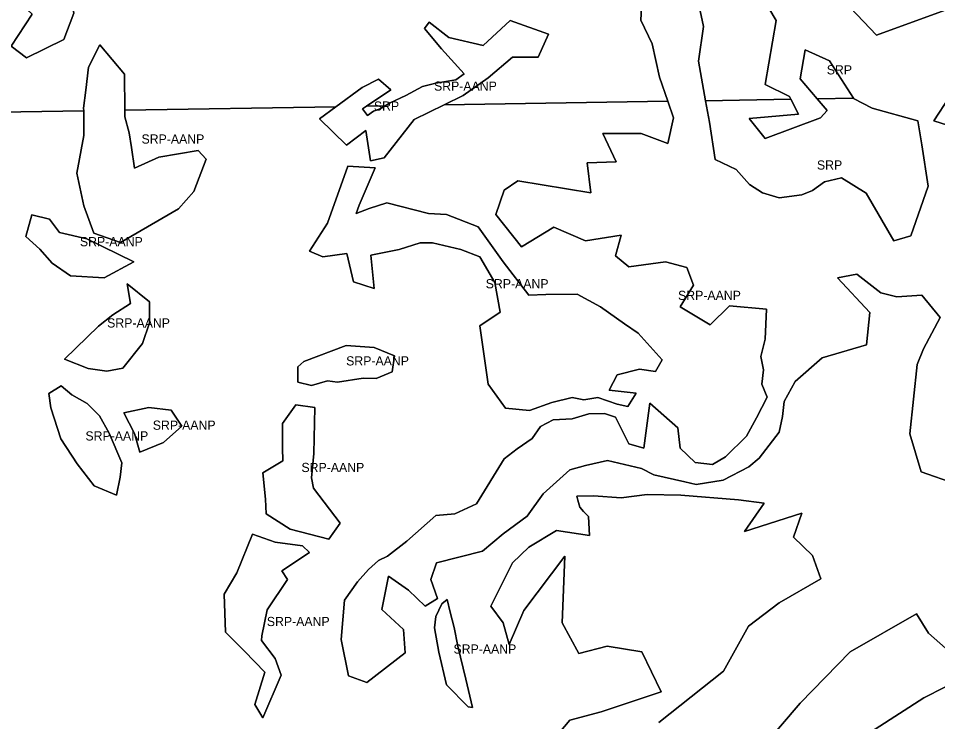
# Model space of a CAD drawing. Extents: x 598968 to 613553, y 4409678 to 4430833.
# Drawn here: x 605642 to 606842, y 4424152 to 4425070 of the extents above; entities that cross this region are included whole.
import ezdxf

# ---------------------------------------------------------------- set-up
doc = ezdxf.new("R2010")
doc.units = 0
doc.layers.add('Sòl Rústic Protegit', color=7, linetype='Continuous')
doc.layers.add('Sòl Rústic Protegit - Alt Nivell de Protecció', color=7, linetype='Continuous')

msp = doc.modelspace()

# ---------------------------------------------------------------- linework, layer by layer
at = {"layer": 'Sòl Rústic Protegit'}
for points in [[(606507.5563, 4425196.4952), (606536.8777, 4425059.6618), (606530.3619, 4425014.0506), (606539.5175, 4424962.6392), (606650.9915, 4424964.45), (606649.1063, 4424968.2202), (606617.3481, 4424983.6182), (606631.7837, 4425067.3444), (606612.4927, 4425100.0476)], [(606694.3377, 4425120.2746), (606762.6661, 4425048.0968), (606852.1663, 4425080.8174)], [(605179.2967, 4424940.5442), (605727.3027, 4424949.4458), (605727.2855, 4424952.6852), (605729.9731, 4424976.1852), (605733.7855, 4425006.1852), (605748.4731, 4425035.6852), (605780.5981, 4424997.1852), (605781.1259, 4424950.3202), (606056.7935, 4424954.798), (606090.8213, 4424979.65), (606112.1337, 4424990.65), (606128.5491, 4424977.0036), (606096.6813, 4424955.446), (606120.9703, 4424955.8406), (606127.4631, 4424959.628), (606148.0967, 4424969.4018), (606169.8163, 4424981.3476), (606187.1921, 4424985.6914), (606213.3213, 4424989.65), (606224.1155, 4424997.6372), (606194.7939, 4425030.2166), (606172.5467, 4425057.0446), (606178.5043, 4425064.968), (606204.3837, 4425045.15), (606249.0929, 4425034.5606), (606284.1453, 4425067.19), (606334.4661, 4425049.3342), (606320.7677, 4425019.3568), (606287.1023, 4425019.3568), (606255.3325, 4424992.5204), (606223.0295, 4424969.4018), (606197.9841, 4424957.0914), (606490.2763, 4424961.8394), (606479.3209, 4424993.417), (606469.5469, 4425036.8562), (606454.7427, 4425067.5476), (606456.1177, 4425092.0476)], [(606858.0155, 4424967.8066), (606837.7309, 4424936.462), (606873.3385, 4424924.9136)], [(606865.9301, 4424462.5476), (606820.8051, 4424478.0476), (606806.3051, 4424527.5476), (606815.7427, 4424618.0476), (606824.2427, 4424638.5476), (606845.6801, 4424679.5476), (606821.9927, 4424708.5476), (606789.4301, 4424706.5476), (606768.2427, 4424711.5476), (606737.0551, 4424736.0476), (606711.5551, 4424731.5476), (606754.0739, 4424686.0844), (606749.7299, 4424643.7312), (606691.5551, 4424627.0476), (606656.3357, 4424595.948), (606642.2179, 4424569.8846), (606640.0459, 4424550.3368), (606635.6177, 4424530.0476), (606609.5551, 4424496.0476), (606595.7427, 4424484.5476), (606562.2427, 4424467.0476), (606527.2427, 4424461.5476), (606512.4927, 4424465.0476), (606471.9927, 4424474.0476), (606455.8051, 4424482.5476), (606411.4927, 4424493.0476), (606382.6685, 4424486.264), (606362.0349, 4424480.8342), (606327.2835, 4424449.3408), (606306.6499, 4424420.0192), (606275.1565, 4424397.2136), (606248.0069, 4424374.408), (606188.2781, 4424359.2044), (606180.6761, 4424337.4848), (606189.3641, 4424312.5072), (606173.0743, 4424302.7334), (606151.3547, 4424323.367), (606125.2911, 4424341.8286), (606116.6033, 4424298.3894), (606144.8389, 4424272.326), (606147.0107, 4424241.9184), (606097.0557, 4424202.8232), (606073.1641, 4424211.511), (606063.3677, 4424259.0476), (606067.7343, 4424310.3352), (606085.1099, 4424334.2268), (606099.2277, 4424350.5164), (606112.2595, 4424362.4622), (606124.2051, 4424367.8922), (606149.1827, 4424387.4398), (606187.1921, 4424421.1052), (606212.1697, 4424423.2772), (606240.4051, 4424436.309), (606276.2425, 4424494.9518), (606293.6181, 4424507.9836), (606313.0551, 4424521.5476), (606324.0257, 4424537.3052), (606340.3153, 4424545.993), (606365.2929, 4424547.079), (606387.0125, 4424553.5948), (606407.5551, 4424554.0476), (606421.7427, 4424549.5476), (606439.1395, 4424514.4996), (606458.6871, 4424509.0696), (606466.6801, 4424567.5476), (606503.1801, 4424535.5476), (606506.3677, 4424509.0476), (606525.9301, 4424490.0476), (606548.3677, 4424487.5476), (606565.4301, 4424497.5476), (606592.9301, 4424524.5476), (606605.8051, 4424548.5476), (606619.8677, 4424575.5476), (606612.8965, 4424592.6902), (606615.0683, 4424611.1518), (606611.8105, 4424628.5274), (606617.2403, 4424651.333), (606619.1801, 4424690.5476), (606570.5433, 4424694.7724), (606545.5657, 4424669.7948), (606506.4703, 4424693.6864), (606523.8461, 4424721.9218), (606515.1581, 4424744.7274), (606486.9227, 4424752.3292), (606439.1395, 4424745.8134), (606421.7639, 4424759.9312), (606429.3657, 4424787.0806), (606382.6685, 4424779.4788), (606341.3677, 4424797.5476), (606298.9289, 4424771.877), (606265.3827, 4424814.2302), (606276.2425, 4424845.7236), (606294.3025, 4424858.1542), (606389.7571, 4424842.3392), (606384.8405, 4424881.561), (606422.8499, 4424882.647), (606405.4741, 4424919.5702), (606455.4293, 4424919.5702), (606490.1807, 4424906.5384), (606497.7825, 4424940.2038), (606490.2784, 4424961.8332), (606490.2763, 4424961.8394), (606197.9841, 4424957.0914), (606197.9712, 4424957.0851), (606158.9565, 4424937.9084), (606119.8613, 4424887.9532), (606101.9463, 4424884.15), (606095.9697, 4424923.7906), (606070.6877, 4424904.459), (606035.1547, 4424938.9942), (606056.7848, 4424954.7917), (606056.7935, 4424954.798), (605781.1259, 4424950.3202), (605781.126, 4424950.314), (605781.2231, 4424941.6852), (605786.7855, 4424920.6852), (605789.7855, 4424901.6852), (605793.5981, 4424874.6852), (605825.6281, 4424888.8486), (605876.8845, 4424897.6582), (605887.2961, 4424886.446), (605870.9731, 4424844.1852), (605851.2563, 4424821.5744), (605775.1725, 4424777.5258), (605740.7345, 4424789.5392), (605727.5981, 4424825.1852), (605718.3481, 4424868.1852), (605727.4731, 4424917.1852), (605727.3027, 4424949.4397), (605727.3027, 4424949.4458), (605179.2967, 4424940.5442)], [(606341.4013, 4424128.8528), (606362.0349, 4424153.8304), (606403.3021, 4424164.6902), (606481.4927, 4424190.7538), (606456.3441, 4424242.9238), (606410.9041, 4424250.4826), (606373.9807, 4424240.7088), (606352.2611, 4424280.8902), (606355.5191, 4424367.7686), (606302.3059, 4424297.1798), (606282.7583, 4424252.6546), (606275.1565, 4424280.8902), (606258.8667, 4424302.6098), (606287.1023, 4424359.0808), (606308.8219, 4424379.7144), (606344.6593, 4424401.434), (606387.7191, 4424394.9238), (606386.5317, 4424419.924), (606379.9691, 4424426.424), (606375.3441, 4424431.9238), (606372.5941, 4424440.924), (606371.2191, 4424446.4238), (606392.9067, 4424446.924), (606429.4067, 4424443.9238), (606463.1567, 4424448.4238), (606507.2817, 4424447.4238), (606582.4891, 4424441.6152), (606616.1543, 4424437.2714), (606590.0909, 4424400.348), (606665.0235, 4424424.2396), (606654.1637, 4424392.7462), (606679.1413, 4424368.8546), (606690.0011, 4424338.447), (606635.7021, 4424306.9536), (606595.5209, 4424276.5462), (606562.9413, 4424217.9032), (606478.2349, 4424150.5724)]]:
    msp.add_lwpolyline(points, dxfattribs=at)
for points in [[(605701.4913, 4425042.618), (605652.6375, 4425018.5916), (605632.6153, 4425033.8084), (605659.8453, 4425075.4542), (605619.0003, 4425113.8966), (605613.3941, 4425169.9584), (605638.2215, 4425189.1796), (605649.4339, 4425178.768), (605684.6727, 4425153.1398), (605682.9411, 4425124.4124), (605706.2965, 4425121.9054), (605714.3053, 4425077.056)], [(606732.5501, 4424965.7748), (606701.3677, 4425014.5476), (606669.3161, 4425028.8494), (606662.8677, 4424991.0476), (606685.2397, 4424965.0062)], [(606539.5175, 4424962.6392), (606539.5186, 4424962.633), (606544.4797, 4424934.774), (606552.0815, 4424885.9048), (606579.2311, 4424872.873), (606596.6067, 4424853.3254), (606613.9823, 4424842.4656), (606635.7021, 4424835.9498), (606665.0551, 4424839.5476), (606678.9301, 4424845.5476), (606694.6801, 4424856.5476), (606716.9301, 4424862.0476), (606749.3051, 4424842.0476), (606785.2427, 4424779.5476), (606807.4927, 4424786.0476), (606830.3051, 4424851.0476), (606822.0551, 4424905.0476), (606816.5587, 4424936.462), (606756.8917, 4424952.8222), (606732.8325, 4424965.333), (606732.554, 4424965.7686), (606732.5501, 4424965.7748), (606685.2397, 4424965.0062), (606685.2449, 4424965.0002), (606698.1871, 4424949.9352), (606689.5259, 4424940.3114), (606617.3481, 4424913.365), (606596.1759, 4424939.349), (606660.6547, 4424945.1232), (606650.9946, 4424964.4438), (606650.9915, 4424964.45)], [(606096.6813, 4424955.446), (606096.6718, 4424955.4396), (606091.6257, 4424952.026), (606098.1417, 4424943.3382), (606105.7435, 4424948.7682), (606114.4313, 4424952.026), (606120.9592, 4424955.8341), (606120.9703, 4424955.8406)], [(606087.2819, 4424826.0524), (606082.9379, 4424815.1926), (606100.3137, 4424821.7084), (606123.1193, 4424829.3102), (606177.4183, 4424815.1926), (606201.3099, 4424814.1066), (606242.5771, 4424797.8168), (606275.1565, 4424752.2056), (606308.8219, 4424708.7664), (606330.9225, 4424709.6818), (606371.8087, 4424709.8524), (606402.2161, 4424693.5628), (606433.4225, 4424671.1818), (606451.6099, 4424659.1818), (606482.5787, 4424624.06), (606473.8909, 4424608.8562), (606453.2573, 4424612.1142), (606424.0475, 4424604.6818), (606413.6725, 4424584.6818), (606448.9133, 4424580.6208), (606438.0535, 4424563.245), (606423.9359, 4424566.503), (606398.9583, 4424575.1908), (606380.4965, 4424571.9328), (606365.2929, 4424575.1908), (606338.6099, 4424568.6818), (606309.4225, 4424558.1818), (606278.0475, 4424561.1818), (606255.6089, 4424592.5666), (606244.7491, 4424668.5852), (606271.3599, 4424686.6818), (606264.2967, 4424725.0562), (606244.7491, 4424758.7216), (606219.7715, 4424768.4954), (606182.8481, 4424777.1832), (606166.5585, 4424777.1832), (606139.4089, 4424768.4954), (606102.4855, 4424760.8934), (606106.8295, 4424717.4542), (606079.6799, 4424726.1422), (606070.9921, 4424763.0654), (606039.4987, 4424758.7216), (606022.1231, 4424766.3234), (606045.7349, 4424802.6818), (606072.0781, 4424877.0934), (606107.9155, 4424874.9214)], [(605792.8217, 4424752.25), (605753.8761, 4424731.5342), (605710.0539, 4424734.0098), (605686.0539, 4424750.5098), (605670.1847, 4424768.8226), (605651.9547, 4424785.3952), (605659.4125, 4424813.5686), (605682.6141, 4424807.7682), (605695.8721, 4424790.367), (605731.5031, 4424782.0806)], [(605778.6541, 4424613.425), (605757.6541, 4424609.425), (605733.2791, 4424612.925), (605702.4033, 4424625.3006), (605746.7167, 4424668.425), (605765.5917, 4424682.925), (605788.2791, 4424697.925), (605784.2235, 4424723.4848), (605813.4449, 4424700.1076), (605813.0917, 4424672.425), (605804.1541, 4424645.425)], [(606130.0309, 4424608.5134), (606109.2391, 4424599.7168), (606092.4459, 4424600.5166), (606058.8593, 4424594.9188), (606045.9243, 4424596.9246), (606024.9869, 4424590.9246), (606006.8799, 4424594.9188), (606007.1743, 4424614.9246), (606014.6743, 4424621.9246), (606070.0549, 4424642.8996), (606106.8401, 4424640.5006), (606133.2297, 4424629.305)], [(605774.8727, 4424471.0112), (605770.1971, 4424447.634), (605740.8735, 4424459.6962), (605718.7673, 4424488.544), (605697.3109, 4424521.1962), (605684.2485, 4424561.6962), (605681.9359, 4424580.1962), (605697.7279, 4424590.2348), (605711.9985, 4424578.6962), (605732.0609, 4424567.1962), (605747.7485, 4424551.1962), (605760.3735, 4424528.6962), (605777.2485, 4424489.6962)], [(605831.6235, 4424516.1962), (605800.5875, 4424503.7392), (605793.5743, 4424528.2852), (605779.5481, 4424555.169), (605812.2761, 4424562.1822), (605841.4977, 4424558.6756), (605855.5239, 4424537.6362)], [(606062.0579, 4424410.992), (606047.6637, 4424390.2002), (605996.9525, 4424403.3096), (605965.7651, 4424423.3096), (605964.7025, 4424442.3096), (605961.2981, 4424476.5658), (605987.2651, 4424492.3096), (605986.8275, 4424509.3096), (605986.8879, 4424541.34), (606004.4809, 4424565.3306), (606029.2711, 4424562.1318), (606027.8901, 4424501.8096), (606024.8275, 4424470.3096), (606027.6401, 4424456.8096)], [(605985.2885, 4424212.671), (605961.2981, 4424156.6932), (605950.9023, 4424174.2862), (605963.6971, 4424216.6694), (605937.3077, 4424243.8586), (605912.5175, 4424268.6486), (605910.9183, 4424318.229), (605927.4837, 4424346.3542), (605947.7037, 4424396.5978), (605977.2917, 4424386.2018), (606013.2775, 4424381.4038), (606022.0739, 4424372.6072), (605986.0883, 4424348.6168), (605993.2853, 4424337.4212), (605966.9213, 4424297.8542), (605960.0463, 4424263.8542), (605959.5463, 4424257.8542), (605977.2917, 4424234.2624)], [(606226.5633, 4424207.2294), (606235.0635, 4424170.2294), (606229.3133, 4424171.2294), (606201.1883, 4424199.7294), (606191.2509, 4424242.7294), (606185.4383, 4424274.2294), (606187.0007, 4424289.2294), (606194.9383, 4424305.7294), (606201.8757, 4424311.2294), (606206.0633, 4424294.7294), (606211.0009, 4424274.7294), (606216.0009, 4424250.2294)], [(606570.1177, 4423952.0098), (606545.1801, 4423950.5098), (606531.5551, 4423962.0098), (606513.8051, 4423983.5098), (606516.9965, 4424022.8958), (606527.6961, 4424054.9948), (606557.5023, 4424057.2876), (606579.6661, 4424093.208), (606614.0577, 4424119.1928), (606662.8051, 4424176.0098), (606728.3677, 4424243.0098), (606814.8887, 4424292.836), (606830.7427, 4424267.5098), (606860.1503, 4424241.4748), (606879.2567, 4424210.9044), (606824.6625, 4424183.1518), (606760.7961, 4424142.1208), (606702.7121, 4424104.672), (606685.8051, 4424062.5098), (606663.5551, 4424030.5098), (606643.2427, 4423994.0098), (606622.1801, 4423967.0098), (606600.0551, 4423956.0098)]]:
    msp.add_lwpolyline(points, close=True, dxfattribs=at)
at = {"layer": 'Sòl Rústic Protegit - Alt Nivell de Protecció'}
for points in [[(606612.4927, 4425100.0476), (606631.7837, 4425067.3444), (606617.3481, 4424983.6182), (606649.1063, 4424968.2202), (606650.9915, 4424964.45), (606650.9946, 4424964.4438), (606660.6547, 4424945.1232), (606596.1759, 4424939.349), (606617.3481, 4424913.365), (606689.5259, 4424940.3114), (606698.1871, 4424949.9352), (606685.2449, 4424965.0002), (606685.2397, 4424965.0062), (606662.8677, 4424991.0476), (606669.3161, 4425028.8494), (606701.3677, 4425014.5476), (606732.5501, 4424965.7748), (606732.554, 4424965.7686), (606732.8325, 4424965.333), (606756.8917, 4424952.8222), (606816.5587, 4424936.462), (606822.0551, 4424905.0476), (606830.3051, 4424851.0476), (606807.4927, 4424786.0476), (606785.2427, 4424779.5476), (606749.3051, 4424842.0476), (606716.9301, 4424862.0476), (606694.6801, 4424856.5476), (606678.9301, 4424845.5476), (606665.0551, 4424839.5476), (606635.7021, 4424835.9498), (606613.9823, 4424842.4656), (606596.6067, 4424853.3254), (606579.2311, 4424872.873), (606552.0815, 4424885.9048), (606544.4797, 4424934.774), (606539.5186, 4424962.633), (606539.5175, 4424962.6392), (606530.3619, 4425014.0506), (606536.8777, 4425059.6618), (606507.5563, 4425196.4952)], [(606852.1663, 4425080.8174), (606762.6661, 4425048.0968), (606694.3377, 4425120.2746)], [(606456.1177, 4425092.0476), (606454.7427, 4425067.5476), (606469.5469, 4425036.8562), (606479.3209, 4424993.417), (606490.2763, 4424961.8394), (606490.2784, 4424961.8332), (606497.7825, 4424940.2038), (606490.1807, 4424906.5384), (606455.4293, 4424919.5702), (606405.4741, 4424919.5702), (606422.8499, 4424882.647), (606384.8405, 4424881.561), (606389.7571, 4424842.3392), (606294.3025, 4424858.1542), (606276.2425, 4424845.7236), (606265.3827, 4424814.2302), (606298.9289, 4424771.877), (606341.3677, 4424797.5476), (606382.6685, 4424779.4788), (606429.3657, 4424787.0806), (606421.7639, 4424759.9312), (606439.1395, 4424745.8134), (606486.9227, 4424752.3292), (606515.1581, 4424744.7274), (606523.8461, 4424721.9218), (606506.4703, 4424693.6864), (606545.5657, 4424669.7948), (606570.5433, 4424694.7724), (606619.1801, 4424690.5476), (606617.2403, 4424651.333), (606611.8105, 4424628.5274), (606615.0683, 4424611.1518), (606612.8965, 4424592.6902), (606619.8677, 4424575.5476), (606605.8051, 4424548.5476), (606592.9301, 4424524.5476), (606565.4301, 4424497.5476), (606548.3677, 4424487.5476), (606525.9301, 4424490.0476), (606506.3677, 4424509.0476), (606503.1801, 4424535.5476), (606466.6801, 4424567.5476), (606458.6871, 4424509.0696), (606439.1395, 4424514.4996), (606421.7427, 4424549.5476), (606407.5551, 4424554.0476), (606387.0125, 4424553.5948), (606365.2929, 4424547.079), (606340.3153, 4424545.993), (606324.0257, 4424537.3052), (606313.0551, 4424521.5476), (606293.6181, 4424507.9836), (606276.2425, 4424494.9518), (606240.4051, 4424436.309), (606212.1697, 4424423.2772), (606187.1921, 4424421.1052), (606149.1827, 4424387.4398), (606124.2051, 4424367.8922), (606112.2595, 4424362.4622), (606099.2277, 4424350.5164), (606085.1099, 4424334.2268), (606067.7343, 4424310.3352), (606063.3677, 4424259.0476), (606073.1641, 4424211.511), (606097.0557, 4424202.8232), (606147.0107, 4424241.9184), (606144.8389, 4424272.326), (606116.6033, 4424298.3894), (606125.2911, 4424341.8286), (606151.3547, 4424323.367), (606173.0743, 4424302.7334), (606189.3641, 4424312.5072), (606180.6761, 4424337.4848), (606188.2781, 4424359.2044), (606248.0069, 4424374.408), (606275.1565, 4424397.2136), (606306.6499, 4424420.0192), (606327.2835, 4424449.3408), (606362.0349, 4424480.8342), (606382.6685, 4424486.264), (606411.4927, 4424493.0476), (606455.8051, 4424482.5476), (606471.9927, 4424474.0476), (606512.4927, 4424465.0476), (606527.2427, 4424461.5476), (606562.2427, 4424467.0476), (606595.7427, 4424484.5476), (606609.5551, 4424496.0476), (606635.6177, 4424530.0476), (606640.0459, 4424550.3368), (606642.2179, 4424569.8846), (606656.3357, 4424595.948), (606691.5551, 4424627.0476), (606749.7299, 4424643.7312), (606754.0739, 4424686.0844), (606711.5551, 4424731.5476), (606737.0551, 4424736.0476), (606768.2427, 4424711.5476), (606789.4301, 4424706.5476), (606821.9927, 4424708.5476), (606845.6801, 4424679.5476), (606824.2427, 4424638.5476), (606815.7427, 4424618.0476), (606806.3051, 4424527.5476), (606820.8051, 4424478.0476), (606865.9301, 4424462.5476)], [(606873.3385, 4424924.9136), (606837.7309, 4424936.462), (606858.0155, 4424967.8066)], [(606478.2349, 4424150.5724), (606562.9413, 4424217.9032), (606595.5209, 4424276.5462), (606635.7021, 4424306.9536), (606690.0011, 4424338.447), (606679.1413, 4424368.8546), (606654.1637, 4424392.7462), (606665.0235, 4424424.2396), (606590.0909, 4424400.348), (606616.1543, 4424437.2714), (606582.4891, 4424441.6152), (606507.2817, 4424447.4238), (606463.1567, 4424448.4238), (606429.4067, 4424443.9238), (606392.9067, 4424446.924), (606371.2191, 4424446.4238), (606372.5941, 4424440.924), (606375.3441, 4424431.9238), (606379.9691, 4424426.424), (606386.5317, 4424419.924), (606387.7191, 4424394.9238), (606344.6593, 4424401.434), (606308.8219, 4424379.7144), (606287.1023, 4424359.0808), (606258.8667, 4424302.6098), (606275.1565, 4424280.8902), (606282.7583, 4424252.6546), (606302.3059, 4424297.1798), (606355.5191, 4424367.7686), (606352.2611, 4424280.8902), (606373.9807, 4424240.7088), (606410.9041, 4424250.4826), (606456.3441, 4424242.9238), (606481.4927, 4424190.7538), (606403.3021, 4424164.6902), (606362.0349, 4424153.8304), (606341.4013, 4424128.8528)]]:
    msp.add_lwpolyline(points, dxfattribs=at)
for points in [[(605701.4913, 4425042.618), (605714.3053, 4425077.056), (605706.2965, 4425121.9054), (605682.9411, 4425124.4124), (605684.6727, 4425153.1398), (605649.4339, 4425178.768), (605638.2215, 4425189.1796), (605613.3941, 4425169.9584), (605619.0003, 4425113.8966), (605659.8453, 4425075.4542), (605632.6153, 4425033.8084), (605652.6375, 4425018.5916)], [(606197.9841, 4424957.0914), (606223.0295, 4424969.4018), (606255.3325, 4424992.5204), (606287.1023, 4425019.3568), (606320.7677, 4425019.3568), (606334.4661, 4425049.3342), (606284.1453, 4425067.19), (606249.0929, 4425034.5606), (606204.3837, 4425045.15), (606178.5043, 4425064.968), (606172.5467, 4425057.0446), (606194.7939, 4425030.2166), (606224.1155, 4424997.6372), (606213.3213, 4424989.65), (606187.1921, 4424985.6914), (606169.8163, 4424981.3476), (606148.0967, 4424969.4018), (606127.4631, 4424959.628), (606120.9703, 4424955.8406), (606120.9592, 4424955.8341), (606114.4313, 4424952.026), (606105.7435, 4424948.7682), (606098.1417, 4424943.3382), (606091.6257, 4424952.026), (606096.6718, 4424955.4396), (606096.6813, 4424955.446), (606128.5491, 4424977.0036), (606112.1337, 4424990.65), (606090.8213, 4424979.65), (606056.7935, 4424954.798), (606056.7848, 4424954.7917), (606035.1547, 4424938.9942), (606070.6877, 4424904.459), (606095.9697, 4424923.7906), (606101.9463, 4424884.15), (606119.8613, 4424887.9532), (606158.9565, 4424937.9084), (606197.9712, 4424957.0851)], [(605781.1259, 4424950.3202), (605780.5981, 4424997.1852), (605748.4731, 4425035.6852), (605733.7855, 4425006.1852), (605729.9731, 4424976.1852), (605727.2855, 4424952.6852), (605727.3027, 4424949.4458), (605727.3027, 4424949.4397), (605727.4731, 4424917.1852), (605718.3481, 4424868.1852), (605727.5981, 4424825.1852), (605740.7345, 4424789.5392), (605775.1725, 4424777.5258), (605851.2563, 4424821.5744), (605870.9731, 4424844.1852), (605887.2961, 4424886.446), (605876.8845, 4424897.6582), (605825.6281, 4424888.8486), (605793.5981, 4424874.6852), (605789.7855, 4424901.6852), (605786.7855, 4424920.6852), (605781.2231, 4424941.6852), (605781.126, 4424950.314)], [(606087.2819, 4424826.0524), (606107.9155, 4424874.9214), (606072.0781, 4424877.0934), (606045.7349, 4424802.6818), (606022.1231, 4424766.3234), (606039.4987, 4424758.7216), (606070.9921, 4424763.0654), (606079.6799, 4424726.1422), (606106.8295, 4424717.4542), (606102.4855, 4424760.8934), (606139.4089, 4424768.4954), (606166.5585, 4424777.1832), (606182.8481, 4424777.1832), (606219.7715, 4424768.4954), (606244.7491, 4424758.7216), (606264.2967, 4424725.0562), (606271.3599, 4424686.6818), (606244.7491, 4424668.5852), (606255.6089, 4424592.5666), (606278.0475, 4424561.1818), (606309.4225, 4424558.1818), (606338.6099, 4424568.6818), (606365.2929, 4424575.1908), (606380.4965, 4424571.9328), (606398.9583, 4424575.1908), (606423.9359, 4424566.503), (606438.0535, 4424563.245), (606448.9133, 4424580.6208), (606413.6725, 4424584.6818), (606424.0475, 4424604.6818), (606453.2573, 4424612.1142), (606473.8909, 4424608.8562), (606482.5787, 4424624.06), (606451.6099, 4424659.1818), (606433.4225, 4424671.1818), (606402.2161, 4424693.5628), (606371.8087, 4424709.8524), (606330.9225, 4424709.6818), (606308.8219, 4424708.7664), (606275.1565, 4424752.2056), (606242.5771, 4424797.8168), (606201.3099, 4424814.1066), (606177.4183, 4424815.1926), (606123.1193, 4424829.3102), (606100.3137, 4424821.7084), (606082.9379, 4424815.1926)], [(605792.8217, 4424752.25), (605731.5031, 4424782.0806), (605695.8721, 4424790.367), (605682.6141, 4424807.7682), (605659.4125, 4424813.5686), (605651.9547, 4424785.3952), (605670.1847, 4424768.8226), (605686.0539, 4424750.5098), (605710.0539, 4424734.0098), (605753.8761, 4424731.5342)], [(605778.6541, 4424613.425), (605804.1541, 4424645.425), (605813.0917, 4424672.425), (605813.4449, 4424700.1076), (605784.2235, 4424723.4848), (605788.2791, 4424697.925), (605765.5917, 4424682.925), (605746.7167, 4424668.425), (605702.4033, 4424625.3006), (605733.2791, 4424612.925), (605757.6541, 4424609.425)], [(606130.0309, 4424608.5134), (606133.2297, 4424629.305), (606106.8401, 4424640.5006), (606070.0549, 4424642.8996), (606014.6743, 4424621.9246), (606007.1743, 4424614.9246), (606006.8799, 4424594.9188), (606024.9869, 4424590.9246), (606045.9243, 4424596.9246), (606058.8593, 4424594.9188), (606092.4459, 4424600.5166), (606109.2391, 4424599.7168)], [(605774.8727, 4424471.0112), (605777.2485, 4424489.6962), (605760.3735, 4424528.6962), (605747.7485, 4424551.1962), (605732.0609, 4424567.1962), (605711.9985, 4424578.6962), (605697.7279, 4424590.2348), (605681.9359, 4424580.1962), (605684.2485, 4424561.6962), (605697.3109, 4424521.1962), (605718.7673, 4424488.544), (605740.8735, 4424459.6962), (605770.1971, 4424447.634)], [(605831.6235, 4424516.1962), (605855.5239, 4424537.6362), (605841.4977, 4424558.6756), (605812.2761, 4424562.1822), (605779.5481, 4424555.169), (605793.5743, 4424528.2852), (605800.5875, 4424503.7392)], [(606062.0579, 4424410.992), (606027.6401, 4424456.8096), (606024.8275, 4424470.3096), (606027.8901, 4424501.8096), (606029.2711, 4424562.1318), (606004.4809, 4424565.3306), (605986.8879, 4424541.34), (605986.8275, 4424509.3096), (605987.2651, 4424492.3096), (605961.2981, 4424476.5658), (605964.7025, 4424442.3096), (605965.7651, 4424423.3096), (605996.9525, 4424403.3096), (606047.6637, 4424390.2002)], [(605985.2885, 4424212.671), (605977.2917, 4424234.2624), (605959.5463, 4424257.8542), (605960.0463, 4424263.8542), (605966.9213, 4424297.8542), (605993.2853, 4424337.4212), (605986.0883, 4424348.6168), (606022.0739, 4424372.6072), (606013.2775, 4424381.4038), (605977.2917, 4424386.2018), (605947.7037, 4424396.5978), (605927.4837, 4424346.3542), (605910.9183, 4424318.229), (605912.5175, 4424268.6486), (605937.3077, 4424243.8586), (605963.6971, 4424216.6694), (605950.9023, 4424174.2862), (605961.2981, 4424156.6932)], [(606226.5633, 4424207.2294), (606216.0009, 4424250.2294), (606211.0009, 4424274.7294), (606206.0633, 4424294.7294), (606201.8757, 4424311.2294), (606194.9383, 4424305.7294), (606187.0007, 4424289.2294), (606185.4383, 4424274.2294), (606191.2509, 4424242.7294), (606201.1883, 4424199.7294), (606229.3133, 4424171.2294), (606235.0635, 4424170.2294)], [(606570.1177, 4423952.0098), (606600.0551, 4423956.0098), (606622.1801, 4423967.0098), (606643.2427, 4423994.0098), (606663.5551, 4424030.5098), (606685.8051, 4424062.5098), (606702.7121, 4424104.672), (606760.7961, 4424142.1208), (606824.6625, 4424183.1518), (606879.2567, 4424210.9044), (606860.1503, 4424241.4748), (606830.7427, 4424267.5098), (606814.8887, 4424292.836), (606728.3677, 4424243.0098), (606662.8051, 4424176.0098), (606614.0577, 4424119.1928), (606579.6661, 4424093.208), (606557.5023, 4424057.2876), (606527.6961, 4424054.9948), (606516.9965, 4424022.8958), (606513.8051, 4423983.5098), (606531.5551, 4423962.0098), (606545.1801, 4423950.5098)]]:
    msp.add_lwpolyline(points, close=True, dxfattribs=at)

# ---------------------------------------------------------------- texts
at = {"layer": 'Sòl Rústic Protegit'}
for p in [(606697.7089, 4424996.9278), (606106.298, 4424949.5894), (606684.9113, 4424872.6612)]:
    msp.add_text('SRP', height=12, dxfattribs=at).set_placement(p)
at = {"layer": 'Sòl Rústic Protegit - Alt Nivell de Protecció'}
for p in [(606184.8104, 4424975.67), (605802.8221, 4424906.6055), (605722.3882, 4424772.5514), (606252.3509, 4424717.6376), (606503.5239, 4424702.4497), (605757.9241, 4424666.4549), (606070.0548, 4424616.9121), (605817.536, 4424532.9607), (605729.5922, 4424518.9344), (606011.678, 4424477.7654), (605966.4961, 4424276.6455), (606210.2509, 4424240.7294)]:
    msp.add_text('SRP-AANP', height=12, dxfattribs=at).set_placement(p)

doc.saveas('drawing.dxf')
